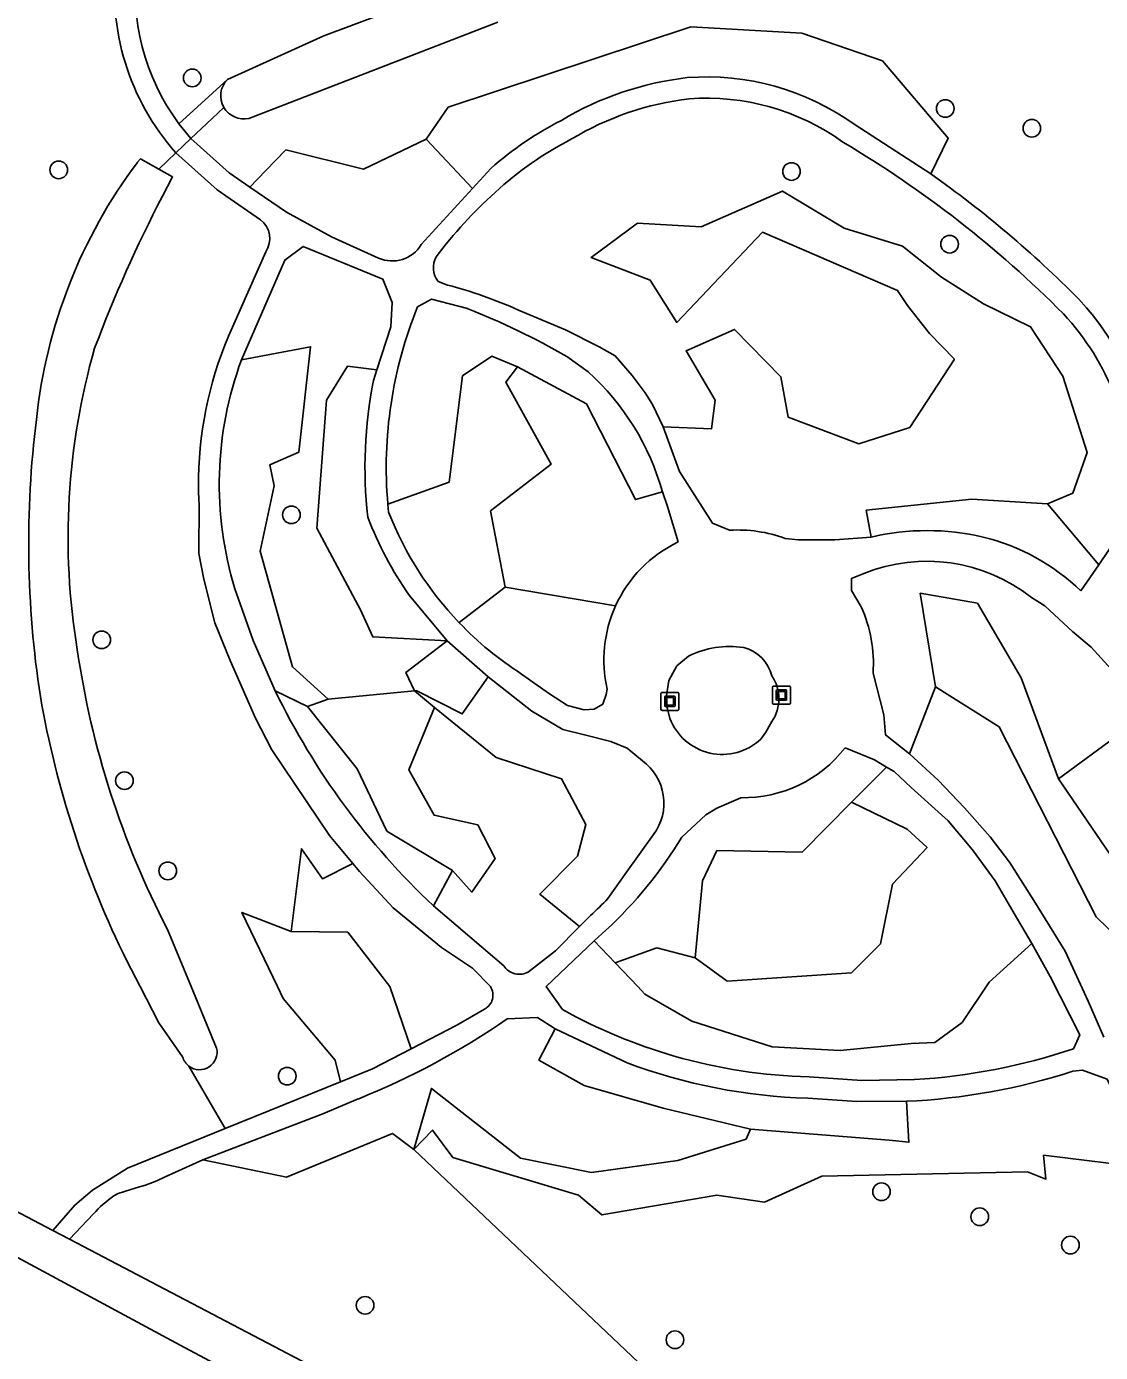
# Model space of a CAD drawing. Extents: x 160732 to 162105, y 387428 to 388479.
# Drawn here: x 160764.5 to 160824.1, y 388229.7 to 388303.3 of the extents above; entities that cross this region are included whole.
import ezdxf

# ---------------------------------------------------------------- set-up
doc = ezdxf.new("R2010")
doc.units = 0
for name, color, linetype in [('IMGEO_Boom', 7, 'Continuous'), ('IMGEO_Duiker', 7, 'Continuous'), ('IMGEO_Groenvoorziening', 7, 'Continuous'), ('IMGEO_Kunstobject', 7, 'Continuous'), ('IMGEO_Voetpad_gesloten', 7, 'Continuous'), ('IMGEO_Voetpad_open', 7, 'Continuous'), ('IMGEO_Waterloop', 7, 'Continuous')]:
    doc.layers.add(name, color=color, linetype=linetype)

msp = doc.modelspace()

# ---------------------------------------------------------------- linework, layer by layer
at = {"layer": 'IMGEO_Boom'}
for centre in [(160773.705, 388300.457), (160815.502, 388298.758), (160820.308, 388297.662), (160766.294, 388295.351), (160806.967, 388295.259), (160815.743, 388291.224), (160779.21, 388276.197), (160768.679, 388269.258), (160769.941, 388261.436), (160772.346, 388256.427), (160778.976, 388245.03), (160811.963, 388238.612), (160817.416, 388237.222), (160822.45, 388235.65), (160783.299, 388232.305), (160800.499, 388230.393)]:
    msp.add_circle(centre, 0.489, dxfattribs=at)
at = {"layer": 'IMGEO_Duiker'}
msp.add_lwpolyline([(160775.458, 388298.823), (160774.518, 388297.926), (160773.635, 388297.088), (160772.8, 388296.294), (160771.848, 388295.391)], dxfattribs=at)
at = {"layer": 'IMGEO_Groenvoorziening'}
for points in [[(160786.68, 388297.058), (160787.918, 388298.828), (160801.388, 388303.294), (160807.548, 388302.946), (160812.011, 388301.398), (160815.67, 388297.105), (160814.699, 388295.132)], [(160772.968, 388297.911), (160775.662, 388300.362)], [(160776.905, 388294.394), (160777.788, 388295.309), (160778.902, 388296.463), (160783.219, 388295.395), (160786.68, 388297.058)], [(160789.255, 388294.31), (160786.68, 388297.058)], [(160772.8, 388296.294), (160771.848, 388295.391)], [(160821.174, 388276.808), (160822.583, 388277.402), (160823.375, 388279.653), (160822.027, 388283.891), (160820.24, 388286.628), (160817.624, 388287.917), (160815.291, 388289.398), (160813.126, 388291.114), (160809.897, 388292.106), (160806.461, 388294.178), (160801.96, 388292.181), (160798.416, 388292.398), (160795.845, 388290.484), (160799.126, 388289.225), (160800.594, 388286.88), (160805.351, 388291.888), (160812.855, 388288.648), (160813.411, 388287.813), (160814.635, 388286.257), (160816.014, 388284.837), (160813.529, 388281.042), (160810.7, 388280.131), (160806.784, 388281.629), (160806.382, 388283.864), (160803.808, 388286.497), (160801.12, 388285.307), (160802.73, 388282.568), (160802.519, 388280.967), (160799.844, 388281.083)], [(160781.25, 388265.971), (160779.263, 388267.755), (160777.476, 388274.189), (160778.251, 388277.812), (160778.018, 388278.98), (160779.616, 388279.671), (160780.269, 388285.529), (160776.436, 388284.803)], [(160791.765, 388284.424), (160790.333, 388285.016), (160788.708, 388283.914), (160787.963, 388278.019), (160784.562, 388276.795)], [(160783.955, 388284.25), (160782.32, 388284.447), (160781.148, 388282.565), (160780.616, 388275.462), (160783.037, 388270.931), (160783.727, 388269.422), (160787.846, 388269.209)], [(160791.083, 388272.177), (160790.268, 388276.417), (160793.625, 388279.007), (160791.107, 388283.558), (160791.765, 388284.424)], [(160791.765, 388284.424), (160795.594, 388282.354), (160798.304, 388277.041), (160799.801, 388277.476)], [(160811.386, 388274.963), (160811.119, 388276.461), (160816.984, 388277.065), (160821.174, 388276.808)], [(160821.174, 388276.808), (160824.019, 388273.426)], [(160791.083, 388272.177), (160788.52, 388270.21)], [(160797.198, 388271.136), (160791.083, 388272.177)], [(160814.954, 388266.653), (160814.117, 388271.845), (160817.283, 388271.3), (160819.723, 388267.154), (160821.79, 388261.532)], [(160787.846, 388269.209), (160785.563, 388267.446), (160786.037, 388266.42)], [(160790.13, 388267.208), (160788.695, 388265.145), (160786.163, 388266.432), (160786.037, 388266.42)], [(160813.516, 388262.928), (160814.954, 388266.653)], [(160828.944, 388251.702), (160827.209, 388250.641), (160823.883, 388253.869), (160818.501, 388264.419), (160814.954, 388266.653)], [(160778.313, 388266.426), (160780.096, 388265.548)], [(160780.096, 388265.548), (160781.25, 388265.971)], [(160781.25, 388265.971), (160786.037, 388266.42)], [(160786.037, 388266.42), (160787.16, 388265.504)], [(160788.153, 388256.455), (160784.514, 388258.64), (160782.864, 388262.09), (160780.096, 388265.548)], [(160787.16, 388265.504), (160785.721, 388262.036), (160787.14, 388259.513), (160789.554, 388258.987), (160790.513, 388257.123), (160789.224, 388255.252), (160788.153, 388256.455)], [(160787.16, 388265.504), (160790.57, 388262.725), (160794.206, 388261.543), (160795.548, 388258.995), (160795.084, 388257.24), (160792.996, 388255.137), (160795.205, 388253.336)], [(160821.79, 388261.532), (160825.211, 388264.062)], [(160810.303, 388260.235), (160812.245, 388262.194)], [(160821.79, 388261.532), (160825.738, 388255.761)], [(160810.303, 388260.235), (160813.39, 388258.75), (160814.498, 388257.725), (160812.575, 388255.698), (160811.914, 388252.368), (160810.294, 388250.762), (160803.4, 388250.307), (160801.625, 388251.607)], [(160801.625, 388251.607), (160802.035, 388255.866), (160802.829, 388257.558), (160807.553, 388257.46), (160810.303, 388260.235)], [(160779.196, 388253.069), (160779.768, 388257.659), (160780.929, 388255.986), (160782.612, 388256.84)], [(160788.153, 388256.455), (160787.089, 388254.49)], [(160781.938, 388244.722), (160781.637, 388245.916), (160778.756, 388249.336), (160778.438, 388250), (160776.466, 388254.117), (160779.196, 388253.069)], [(160779.196, 388253.069), (160782.336, 388253.031), (160784.665, 388250), (160785.853, 388246.544)], [(160796.021, 388252.536), (160797.185, 388251.314)], [(160797.185, 388251.314), (160798.437, 388250), (160798.831, 388249.581), (160801.428, 388248.086), (160805.902, 388246.658), (160809.674, 388246.454), (160813.609, 388246.836), (160814.931, 388246.89), (160816.436, 388248.008), (160817.941, 388250.243), (160820.31, 388252.391)], [(160797.185, 388251.314), (160799.495, 388252.162), (160801.625, 388251.607)], [(160804.685, 388242.08), (160799.836, 388243.258), (160795.459, 388244.509), (160792.934, 388245.918), (160793.848, 388247.649)], [(160773.518, 388245.587), (160775.347, 388242.444), (160775.533, 388242.124)], [(160785.997, 388240.951), (160786.976, 388244.346), (160791.929, 388240.476), (160795.868, 388239.676), (160800.653, 388240.34), (160804.446, 388241.534), (160804.685, 388242.08)], [(160804.685, 388242.08), (160812.383, 388241.484), (160813.488, 388241.361), (160813.342, 388243.632)], [(160774.291, 388240.38), (160778.942, 388239.429), (160784.826, 388241.849), (160785.997, 388240.951)], [(160825.759, 388240.056), (160820.957, 388240.637), (160821.089, 388239.316), (160820.059, 388239.719), (160808.657, 388239.478), (160805.474, 388238.032), (160802.832, 388238.416), (160796.448, 388237.328), (160795.149, 388238.416), (160788.17, 388240.514), (160787.035, 388242.034), (160785.997, 388240.951)], [(160785.997, 388240.951), (160800.95, 388226.784)]]:
    msp.add_lwpolyline(points, dxfattribs=at)
at = {"layer": 'IMGEO_Kunstobject'}
for p, q in [((160805.911, 388266.6), (160805.911, 388265.759)), ((160805.911, 388266.6), (160805.911, 388265.759)), ((160806.827, 388266.684), (160805.986, 388266.684)), ((160806.827, 388266.684), (160805.986, 388266.684)), ((160806.911, 388265.768), (160806.911, 388266.609)), ((160806.911, 388265.768), (160806.911, 388266.609)), ((160799.715, 388266.256), (160799.715, 388265.415)), ((160799.715, 388266.256), (160799.715, 388265.415)), ((160800.631, 388266.34), (160799.79, 388266.34)), ((160800.631, 388266.34), (160799.79, 388266.34)), ((160799.929, 388265.604), (160799.929, 388266.078)), ((160799.979, 388266.128), (160800.453, 388266.128)), ((160800.009, 388266.028), (160800.009, 388265.654)), ((160800.403, 388266.048), (160800.029, 388266.048)), ((160800.423, 388265.654), (160800.423, 388266.028)), ((160800.503, 388266.078), (160800.503, 388265.604)), ((160800.715, 388265.424), (160800.715, 388266.265)), ((160800.715, 388265.424), (160800.715, 388266.265)), ((160806.125, 388265.948), (160806.125, 388266.422)), ((160806.175, 388266.472), (160806.649, 388266.472)), ((160806.649, 388265.898), (160806.175, 388265.898)), ((160806.205, 388266.372), (160806.205, 388265.998)), ((160806.599, 388266.392), (160806.225, 388266.392)), ((160806.225, 388265.978), (160806.599, 388265.978)), ((160806.619, 388265.998), (160806.619, 388266.372)), ((160806.699, 388266.422), (160806.699, 388265.948)), ((160799.799, 388265.34), (160800.64, 388265.34)), ((160799.799, 388265.34), (160800.64, 388265.34)), ((160800.453, 388265.554), (160799.979, 388265.554)), ((160800.029, 388265.634), (160800.403, 388265.634)), ((160805.995, 388265.684), (160806.836, 388265.684)), ((160805.995, 388265.684), (160806.836, 388265.684))]:
    msp.add_line(p, q, dxfattribs=at)
for centre, radius, start, end in [((160805.989, 388266.606), 0.0779, 92.4484, 184.28452), ((160805.989, 388266.606), 0.0779, 92.4484, 184.28452), ((160806.833, 388266.606), 0.0779, 2.4484, 94.28452), ((160806.833, 388266.606), 0.0779, 2.4484, 94.28452), ((160799.793, 388266.262), 0.0779, 92.4484, 184.28452), ((160799.793, 388266.262), 0.0779, 92.4484, 184.28452), ((160799.979, 388266.078), 0.05, 90, 180), ((160800.029, 388266.028), 0.02, 90, 180), ((160800.403, 388266.028), 0.02, 360, 90), ((160800.453, 388266.078), 0.05, 360, 90), ((160800.637, 388266.262), 0.0779, 2.4484, 94.28452), ((160800.637, 388266.262), 0.0779, 2.4484, 94.28452), ((160805.989, 388265.762), 0.0779, 182.4484, 274.28452), ((160805.989, 388265.762), 0.0779, 182.4484, 274.28452), ((160806.175, 388266.422), 0.05, 90, 180), ((160806.175, 388265.948), 0.05, 180, 270), ((160806.225, 388266.372), 0.02, 90, 180), ((160806.225, 388265.998), 0.02, 180, 270), ((160806.599, 388266.372), 0.02, 360, 90), ((160806.599, 388265.998), 0.02, 270, 0), ((160806.649, 388266.422), 0.05, 360, 90), ((160806.649, 388265.948), 0.05, 270, 0), ((160806.833, 388265.762), 0.0779, 272.4484, 4.28452), ((160806.833, 388265.762), 0.0779, 272.4484, 4.28452), ((160799.793, 388265.418), 0.0779, 182.4484, 274.28452), ((160799.793, 388265.418), 0.0779, 182.4484, 274.28452), ((160799.979, 388265.604), 0.05, 180, 270), ((160800.029, 388265.654), 0.02, 180, 270), ((160800.403, 388265.654), 0.02, 270, 0), ((160800.453, 388265.604), 0.05, 270, 0), ((160800.637, 388265.418), 0.0779, 272.4484, 4.28452), ((160800.637, 388265.418), 0.0779, 272.4484, 4.28452)]:
    msp.add_arc(centre, radius, start, end, dxfattribs=at)
at = {"layer": 'IMGEO_Voetpad_gesloten'}
for points in [[(160765.972, 388236.463), (160760.285, 388239.445)], [(160766.897, 388235.977), (160765.972, 388236.463)], [(160761.855, 388236.107), (160773.267, 388229.959), (160785, 388223.715)], [(160790.982, 388223.302), (160789.176, 388224.238), (160780.509, 388228.837), (160766.897, 388235.977)]]:
    msp.add_lwpolyline(points, dxfattribs=at)
at = {"layer": 'IMGEO_Voetpad_open'}
for points in [[(160776.905, 388294.394), (160775.747, 388295.192), (160773.635, 388297.088), (160772.968, 388297.911)], [(160814.699, 388295.132), (160810.448, 388297.887)], [(160777.501, 388292.582), (160775.083, 388294.25), (160772.8, 388296.294)], [(160790.279, 388295.432), (160789.255, 388294.31)], [(160784.036, 388290.457), (160781.433, 388291.63), (160778.928, 388292.998), (160776.905, 388294.394)], [(160789.255, 388294.31), (160786.42, 388291.202)], [(160775.935, 388286.619), (160777.787, 388290.805)], [(160776.436, 388284.803), (160778.841, 388290.338), (160779.856, 388291.104), (160784.281, 388289.289), (160784.793, 388287.983), (160784.722, 388286.636), (160783.955, 388284.25)], [(160787.876, 388288.958), (160787.354, 388289.16)], [(160786.216, 388287.746), (160786.99, 388288.168), (160787.987, 388287.921), (160788.974, 388287.648)], [(160799.844, 388281.083), (160799.261, 388282.322), (160798.854, 388282.978), (160798.132, 388283.941), (160797.175, 388285.031), (160796.299, 388285.518), (160794.424, 388286.477), (160791.821, 388287.567)], [(160794.503, 388284.987), (160795.677, 388284.141)], [(160783.955, 388284.25), (160783.767, 388283.665)], [(160803.523, 388275.342), (160802.585, 388275.738), (160800.759, 388278.607), (160799.844, 388281.083)], [(160782.612, 388256.84), (160781.323, 388258.394), (160778.127, 388263.146), (160777.211, 388264.914), (160775.805, 388268.11), (160774.953, 388270.198), (160774.356, 388272.627), (160774.079, 388274.055), (160774.08, 388276.82)], [(160784.605, 388276.347), (160784.562, 388276.795)], [(160799.801, 388277.476), (160800.077, 388276.661), (160800.385, 388275.679), (160800.681, 388274.691)], [(160825.71, 388275.927), (160824.019, 388273.426)], [(160811.386, 388274.963), (160809.375, 388274.802), (160807.336, 388274.801), (160806.625, 388274.887)], [(160824.019, 388273.426), (160823.037, 388271.973)], [(160810.837, 388271.095), (160810.302, 388271.994), (160810.298, 388272.67), (160810.98, 388272.947)], [(160778.313, 388266.426), (160777.085, 388269.216), (160776.071, 388272.085)], [(160785.752, 388271.729), (160787.846, 388269.209)], [(160820.291, 388271.605), (160821.032, 388271.148), (160822.592, 388269.708), (160823.6, 388268.855), (160825.085, 388267.215), (160826.065, 388266.022), (160826.37, 388265.69)], [(160787.846, 388269.209), (160790.13, 388267.208)], [(160800.215, 388264.895), (160800.073, 388265.5), (160800.031, 388266.139), (160800.159, 388267.002), (160800.606, 388267.812), (160801.255, 388268.35)], [(160796.736, 388266.525), (160796.686, 388266.225), (160796.494, 388265.692), (160796.019, 388265.41), (160795.45, 388265.372), (160794.534, 388265.607), (160793.532, 388266.267), (160791.989, 388267.355)], [(160813.516, 388262.928), (160812.194, 388263.977), (160812.088, 388265.085), (160811.496, 388267.404)], [(160790.13, 388267.208), (160792.563, 388265.287), (160794.266, 388264.285), (160795.544, 388263.968), (160796.932, 388263.608), (160797.845, 388263.248), (160798.69, 388262.538)], [(160805.883, 388264.726), (160805.549, 388264.136), (160805.265, 388263.739)], [(160809.946, 388263.264), (160811.572, 388262.59), (160812.245, 388262.194)], [(160824.302, 388247.189), (160823.434, 388249.2), (160822.155, 388251.97), (160820.419, 388254.783), (160819.066, 388256.913), (160818, 388258.32), (160816.562, 388259.928), (160815.113, 388261.462), (160813.537, 388262.911), (160813.516, 388262.928)], [(160812.245, 388262.194), (160812.674, 388261.942), (160813.602, 388261.065), (160815.667, 388259.215), (160817.01, 388257.595), (160818.267, 388255.869), (160819.332, 388254.058), (160820.31, 388252.391)], [(160800.88, 388258.299), (160802.205, 388259.536), (160802.827, 388259.912), (160804.15, 388260.492)], [(160799.309, 388258.453), (160797.817, 388256.365), (160796.777, 388254.892)], [(160782.612, 388256.84), (160782.985, 388256.391), (160784.86, 388254.367), (160787.545, 388252.173), (160789.257, 388251.028), (160790.252, 388250)], [(160790.991, 388251.155), (160787.089, 388254.49)], [(160795.205, 388253.336), (160793.87, 388251.996), (160792.376, 388250.829)], [(160795.819, 388253.953), (160795.205, 388253.336)], [(160794.249, 388248.728), (160793.354, 388250), (160796.021, 388252.536)], [(160796.021, 388252.536), (160796.67, 388253.133)], [(160820.31, 388252.391), (160821.325, 388250.56), (160822.965, 388247.318), (160822.618, 388246.554)], [(160789.932, 388248.751), (160788.398, 388247.855), (160785.853, 388246.544)], [(160791.183, 388248.204), (160792.874, 388248.286), (160793.848, 388247.649)], [(160793.848, 388247.649), (160797.838, 388245.771)], [(160785.853, 388246.544), (160783.706, 388245.439), (160781.938, 388244.722)], [(160822.592, 388245.303), (160823.118, 388245.371), (160824.483, 388244.869), (160825.411, 388242.93), (160826.802, 388240.829)], [(160775.533, 388242.124), (160781.938, 388244.722)], [(160813.799, 388244.838), (160810.872, 388244.787), (160807.952, 388244.988)], [(160774.291, 388240.38), (160780.953, 388242.942), (160782.912, 388243.761)], [(160807.871, 388243.81), (160810.603, 388243.615), (160813.342, 388243.632)], [(160775.533, 388242.124), (160770.116, 388239.927), (160768.163, 388238.698), (160767.186, 388237.86), (160765.972, 388236.463)], [(160769.358, 388238.387), (160769.591, 388238.519), (160770.302, 388238.745), (160770.785, 388238.888), (160771.114, 388238.979), (160771.744, 388239.219), (160772.205, 388239.43), (160774.291, 388240.38)], [(160766.897, 388235.977), (160768.218, 388237.384)]]:
    msp.add_lwpolyline(points, dxfattribs=at)
for centre, radius, start, end in [((160782.881, 388305.256), 13.489, 172.25961, 221.63856), ((160782.867, 388305.251), 12.323, 172.22476, 216.55608), ((160803.203, 388283.042), 17.548, 96.61385, 120.89429), ((160802.253, 388286.417), 14.097, 54.45534, 94.35744), ((160803.208, 388283.028), 16.382, 96.71796, 121.02402), ((160802.247, 388286.384), 12.95, 54.23299, 94.22986), ((160802.8, 388281.268), 18.905, 117.08351, 131.47753), ((160803.602, 388279.908), 19.301, 117.24951, 132.67655), ((160778.673, 388244.258), 61.157, 44.80425, 59.38751), ((160778.954, 388244.601), 61.896, 44.74674, 54.72491), ((160807.181, 388275.548), 24.934, 131.93075, 143.08612), ((160776.688, 388291.54), 1.322, 326.24781, 52.03836), ((160784.807, 388292.177), 1.885, 245.86538, 328.84267), ((160788.342, 388289.925), 1.25, 151.37412, 217.76371), ((160781.201, 388263.736), 26.09, 65.9794, 75.17548), ((160811.806, 388277.786), 15.209, 4.92913, 43.08012), ((160808.09, 388278.842), 23.616, 157.85013, 184.97221), ((160774.211, 388249.9), 40.532, 59.95836, 68.64042), ((160811.806, 388277.787), 14.028, 358.56936, 42.99918), ((160795.204, 388277.896), 21.151, 155.64242, 178.92872), ((160795.165, 388277.901), 19.96, 159.77052, 196.94166), ((160808.104, 388278.84), 24.811, 168.78618, 186.42186), ((160786.254, 388273.702), 14.063, 15.56719, 47.9275), ((160794.86, 388277.895), 20.808, 178.90879, 182.96065), ((160802.132, 388283.209), 20.003, 200.92492, 215.02372), ((160802.121, 388283.204), 18.811, 201.37846, 223.6919), ((160803.99, 388267.722), 7.634, 69.80632, 93.50445), ((160814.485, 388261.804), 13.519, 76.67397, 103.25227), ((160803.803, 388268.149), 7.249, 115.5099, 155.66235), ((160814.733, 388263.297), 12.01, 46.25618, 76.18375), ((160814.475, 388264.224), 9.398, 51.76421, 111.8326), ((160803.806, 388268.145), 7.253, 155.64792, 192.90875), ((160803.754, 388267.926), 7.759, 356.14186, 24.10426), ((160802.087, 388283.159), 18.755, 223.6662, 237.42478), ((160803.53, 388263.836), 5.055, 81.08399, 116.7516), ((160803.775, 388266.725), 2.173, 14.24959, 75.64082), ((160804.016, 388265.992), 2.255, 325.8669, 34.22354), ((160815.096, 388284.277), 40.886, 205.88716, 226.76356), ((160803.129, 388266.018), 3.124, 201.08006, 313.13297), ((160804.302, 388267.619), 7.128, 268.77474, 322.34519), ((160796.98, 388260.19), 2.905, 323.28841, 53.94455), ((160780.189, 388270.863), 24.207, 312.90986, 328.73393), ((160780.949, 388270.082), 21.937, 312.67407, 316.17824), ((160791.856, 388251.721), 1.034, 213.20576, 256.67538), ((160791.855, 388251.719), 1.032, 256.74734, 300.35854), ((160789.53, 388249.52), 0.867, 297.62645, 33.63284), ((160766.716, 388283.83), 43.219, 292.00795, 304.47949), ((160808.72, 388274.765), 29.788, 240.9355, 253.88774), ((160808.719, 388274.789), 29.811, 253.90237, 268.52608), ((160811.757, 388278.851), 34.074, 273.43529, 288.58674), ((160808.691, 388274.651), 30.852, 249.40427, 268.47709), ((160811.753, 388278.868), 35.272, 272.58266, 287.89728), ((160773.685, 388232.319), 7.453, 125.49524, 137.18898)]:
    msp.add_arc(centre, radius, start, end, dxfattribs=at)
at = {"layer": 'IMGEO_Waterloop'}
for points in [[(160775.662, 388300.362), (160781.001, 388302.791), (160792.507, 388307.112)], [(160790.675, 388303.555), (160776.843, 388298.21)], [(160770.656, 388295.769), (160770.833, 388295.958), (160771.848, 388295.391)], [(160771.848, 388295.391), (160772.615, 388294.963), (160772.047, 388293.889)], [(160772.327, 388253.179), (160773.642, 388250), (160775.054, 388246.588)], [(160773.172, 388246.101), (160771.85, 388247.988), (160770.815, 388250), (160770.081, 388251.427)]]:
    msp.add_lwpolyline(points, dxfattribs=at)
for centre, radius, start, end in [((160776.535, 388299.463), 1.253, 134.17603, 210.72248), ((160776.58, 388299.487), 1.304, 210.62572, 281.62599), ((160793.769, 388278.459), 28.876, 143.16932, 173.95931), ((160841.903, 388257.698), 78.674, 152.61198, 159.34211), ((160804.926, 388274.948), 38.115, 164.00142, 189.39498), ((160820.519, 388274.597), 55.894, 172.90727, 188.73113), ((160816.009, 388275.821), 49.202, 188.29074, 207.39881), ((160818.071, 388275.269), 53.587, 189.83921, 206.41861), ((160774.113, 388246.361), 0.976, 195.4384, 232.45468), ((160774.109, 388246.36), 0.973, 232.59794, 13.58605)]:
    msp.add_arc(centre, radius, start, end, dxfattribs=at)

doc.saveas('drawing.dxf')
